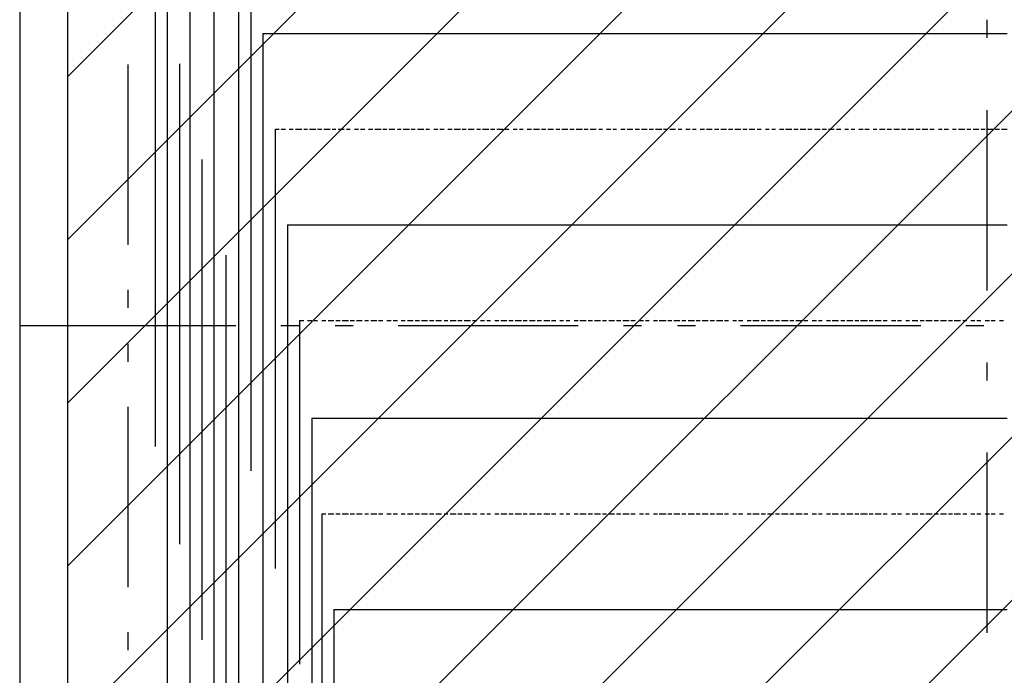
# Model space of a CAD drawing. Extents: x 997 to 109698, y 921 to 94021.
# Tile 326 of 656: x 6473 to 8522, y 46302 to 47665. Entities that reach past the tile are written whole.
import ezdxf

# ---------------------------------------------------------------- set-up
doc = ezdxf.new("R2010")
doc.units = 0
doc.header["$MEASUREMENT"] = 0
for name, color, linetype in [('12', 7, 'CONTINUOUS'), ('28', 7, 'CONTINUOUS'), ('40', 7, 'CONTINUOUS')]:
    doc.layers.add(name, color=color, linetype=linetype)

msp = doc.modelspace()

# ---------------------------------------------------------------- linework, layer by layer
at = {"layer": '12', "color": 5}
for p, q in [((6779.630503, 48635.563401), (6779.630503, 47636.563401)), ((6927.630503, 48039.563401), (6927.630503, 47539.563401)), ((6826.630503, 47937.563401), (6826.630503, 46938.563401)), ((6876.630503, 47738.563401), (6876.630503, 46739.563401)), ((6779.630503, 47636.563401), (6779.630503, 46637.563401)), ((6978.630503, 47636.563401), (6978.630503, 46836.563401)), ((6978.630503, 47636.563401), (6986.630503, 47636.563401)), ((6986.630503, 47636.563401), (6995.630503, 47636.563401)), ((6995.630503, 47636.563401), (7008.630503, 47636.563401)), ((7008.630503, 47636.563401), (7016.630503, 47636.563401)), ((7016.630503, 47636.563401), (7025.630503, 47636.563401)), ((7025.630503, 47636.563401), (7037.630503, 47636.563401)), ((7037.630503, 47636.563401), (7046.630503, 47636.563401)), ((7046.630503, 47636.563401), (7059.630503, 47636.563401)), ((7059.630503, 47636.563401), (7067.630503, 47636.563401)), ((7067.630503, 47636.563401), (7075.630503, 47636.563401)), ((7075.630503, 47636.563401), (7088.630503, 47636.563401)), ((7088.630503, 47636.563401), (7096.630503, 47636.563401)), ((7096.630503, 47636.563401), (7105.630503, 47636.563401)), ((7105.630503, 47636.563401), (7118.630503, 47636.563401)), ((7118.630503, 47636.563401), (7126.630503, 47636.563401)), ((7126.630503, 47636.563401), (7135.630503, 47636.563401)), ((7135.630503, 47636.563401), (7147.630503, 47636.563401)), ((7147.630503, 47636.563401), (7156.630503, 47636.563401)), ((7156.630503, 47636.563401), (7169.630503, 47636.563401)), ((7169.630503, 47636.563401), (7177.630503, 47636.563401)), ((7177.630503, 47636.563401), (7185.630503, 47636.563401)), ((7185.630503, 47636.563401), (7198.630503, 47636.563401)), ((7198.630503, 47636.563401), (7207.630503, 47636.563401)), ((7207.630503, 47636.563401), (7215.630503, 47636.563401)), ((7215.630503, 47636.563401), (7228.630503, 47636.563401)), ((7228.630503, 47636.563401), (7236.630503, 47636.563401)), ((7236.630503, 47636.563401), (7245.630503, 47636.563401)), ((7245.630503, 47636.563401), (7258.630503, 47636.563401)), ((7258.630503, 47636.563401), (7266.630503, 47636.563401)), ((7266.630503, 47636.563401), (7279.630503, 47636.563401)), ((7279.630503, 47636.563401), (7287.630503, 47636.563401)), ((7287.630503, 47636.563401), (7295.630503, 47636.563401)), ((7295.630503, 47636.563401), (7308.630503, 47636.563401)), ((7308.630503, 47636.563401), (7317.630503, 47636.563401)), ((7317.630503, 47636.563401), (7325.630503, 47636.563401)), ((7325.630503, 47636.563401), (7338.630503, 47636.563401)), ((7338.630503, 47636.563401), (7346.630503, 47636.563401)), ((7346.630503, 47636.563401), (7355.630503, 47636.563401)), ((7355.630503, 47636.563401), (7368.630503, 47636.563401)), ((7368.630503, 47636.563401), (7376.630503, 47636.563401)), ((7376.630503, 47636.563401), (7389.630503, 47636.563401)), ((7389.630503, 47636.563401), (7397.630503, 47636.563401)), ((7397.630503, 47636.563401), (7405.630503, 47636.563401)), ((7405.630503, 47636.563401), (7418.630503, 47636.563401)), ((7418.630503, 47636.563401), (7427.630503, 47636.563401)), ((7427.630503, 47636.563401), (7435.630503, 47636.563401)), ((7435.630503, 47636.563401), (7448.630503, 47636.563401)), ((7448.630503, 47636.563401), (7457.630503, 47636.563401)), ((7457.630503, 47636.563401), (7465.630503, 47636.563401)), ((7465.630503, 47636.563401), (7478.630503, 47636.563401)), ((7478.630503, 47636.563401), (7486.630503, 47636.563401)), ((7486.630503, 47636.563401), (7499.630503, 47636.563401)), ((7499.630503, 47636.563401), (7507.630503, 47636.563401)), ((7507.630503, 47636.563401), (7516.630503, 47636.563401)), ((7516.630503, 47636.563401), (7528.630503, 47636.563401)), ((7528.630503, 47636.563401), (7537.630503, 47636.563401)), ((7537.630503, 47636.563401), (7545.630503, 47636.563401)), ((7545.630503, 47636.563401), (7558.630503, 47636.563401)), ((7558.630503, 47636.563401), (7567.630503, 47636.563401)), ((7567.630503, 47636.563401), (7575.630503, 47636.563401)), ((7575.630503, 47636.563401), (7588.630503, 47636.563401)), ((7588.630503, 47636.563401), (7596.630503, 47636.563401)), ((7596.630503, 47636.563401), (7609.630503, 47636.563401)), ((7609.630503, 47636.563401), (7617.630503, 47636.563401)), ((7617.630503, 47636.563401), (7626.630503, 47636.563401)), ((7626.630503, 47636.563401), (7638.630503, 47636.563401)), ((7638.630503, 47636.563401), (7647.630503, 47636.563401)), ((7647.630503, 47636.563401), (7655.630503, 47636.563401)), ((7655.630503, 47636.563401), (7668.630503, 47636.563401)), ((7668.630503, 47636.563401), (7677.630503, 47636.563401)), ((7677.630503, 47636.563401), (7685.630503, 47636.563401)), ((7685.630503, 47636.563401), (7698.630503, 47636.563401)), ((7698.630503, 47636.563401), (7706.630503, 47636.563401)), ((7706.630503, 47636.563401), (7714.630503, 47636.563401)), ((7714.630503, 47636.563401), (7727.630503, 47636.563401)), ((7727.630503, 47636.563401), (7736.630503, 47636.563401)), ((7736.630503, 47636.563401), (7748.630503, 47636.563401)), ((7748.630503, 47636.563401), (7757.630503, 47636.563401)), ((7757.630503, 47636.563401), (7766.630503, 47636.563401)), ((7766.630503, 47636.563401), (7778.630503, 47636.563401)), ((7778.630503, 47636.563401), (7787.630503, 47636.563401)), ((7787.630503, 47636.563401), (7795.630503, 47636.563401)), ((7795.630503, 47636.563401), (7808.630503, 47636.563401)), ((7808.630503, 47636.563401), (7817.630503, 47636.563401)), ((7817.630503, 47636.563401), (7825.630503, 47636.563401)), ((7825.630503, 47636.563401), (7837.630503, 47636.563401)), ((7837.630503, 47636.563401), (7846.630503, 47636.563401)), ((7846.630503, 47636.563401), (7858.630503, 47636.563401)), ((7858.630503, 47636.563401), (7867.630503, 47636.563401)), ((7867.630503, 47636.563401), (7876.630503, 47636.563401)), ((7876.630503, 47636.563401), (7888.630503, 47636.563401)), ((7888.630503, 47636.563401), (7897.630503, 47636.563401)), ((7897.630503, 47636.563401), (7905.630503, 47636.563401)), ((7905.630503, 47636.563401), (7918.630503, 47636.563401)), ((7918.630503, 47636.563401), (7927.630503, 47636.563401)), ((7927.630503, 47636.563401), (7935.630503, 47636.563401)), ((7935.630503, 47636.563401), (7947.630503, 47636.563401)), ((7947.630503, 47636.563401), (7956.630503, 47636.563401)), ((7956.630503, 47636.563401), (7968.630503, 47636.563401)), ((7968.630503, 47636.563401), (7977.630503, 47636.563401)), ((7977.630503, 47636.563401), (7986.630503, 47636.563401)), ((7986.630503, 47636.563401), (7998.630503, 47636.563401)), ((7998.630503, 47636.563401), (8007.630503, 47636.563401)), ((8007.630503, 47636.563401), (8015.630503, 47636.563401)), ((8015.630503, 47636.563401), (8028.630503, 47636.563401)), ((8028.630503, 47636.563401), (8037.630503, 47636.563401)), ((8037.630503, 47636.563401), (8045.630503, 47636.563401)), ((8045.630503, 47636.563401), (8057.630503, 47636.563401)), ((8057.630503, 47636.563401), (8066.630503, 47636.563401)), ((8066.630503, 47636.563401), (8079.630503, 47636.563401)), ((8079.630503, 47636.563401), (8087.630503, 47636.563401)), ((8087.630503, 47636.563401), (8096.630503, 47636.563401)), ((8096.630503, 47636.563401), (8108.630503, 47636.563401)), ((8108.630503, 47636.563401), (8117.630503, 47636.563401)), ((8117.630503, 47636.563401), (8126.630503, 47636.563401)), ((8126.630503, 47636.563401), (8138.630503, 47636.563401)), ((8138.630503, 47636.563401), (8146.630503, 47636.563401)), ((8146.630503, 47636.563401), (8155.630503, 47636.563401)), ((8155.630503, 47636.563401), (8167.630503, 47636.563401)), ((8167.630503, 47636.563401), (8176.630503, 47636.563401)), ((8176.630503, 47636.563401), (8189.630503, 47636.563401)), ((8189.630503, 47636.563401), (8197.630503, 47636.563401)), ((8197.630503, 47636.563401), (8206.630503, 47636.563401)), ((8206.630503, 47636.563401), (8218.630503, 47636.563401)), ((8218.630503, 47636.563401), (8227.630503, 47636.563401)), ((8227.630503, 47636.563401), (8236.630503, 47636.563401)), ((8236.630503, 47636.563401), (8248.630503, 47636.563401)), ((8248.630503, 47636.563401), (8256.630503, 47636.563401)), ((8256.630503, 47636.563401), (8265.630503, 47636.563401)), ((8265.630503, 47636.563401), (8277.630503, 47636.563401)), ((8277.630503, 47636.563401), (8286.630503, 47636.563401)), ((8286.630503, 47636.563401), (8295.630503, 47636.563401)), ((8295.630503, 47636.563401), (8307.630503, 47636.563401)), ((8307.630503, 47636.563401), (8316.630503, 47636.563401)), ((8316.630503, 47636.563401), (8329.630503, 47636.563401)), ((8329.630503, 47636.563401), (8337.630503, 47636.563401)), ((8337.630503, 47636.563401), (8346.630503, 47636.563401)), ((8346.630503, 47636.563401), (8358.630503, 47636.563401)), ((8358.630503, 47636.563401), (8366.630503, 47636.563401)), ((8366.630503, 47636.563401), (8375.630503, 47636.563401)), ((8375.630503, 47636.563401), (8388.630503, 47636.563401)), ((8388.630503, 47636.563401), (8396.630503, 47636.563401)), ((8396.630503, 47636.563401), (8405.630503, 47636.563401)), ((8405.630503, 47636.563401), (8417.630503, 47636.563401)), ((8417.630503, 47636.563401), (8426.630503, 47636.563401)), ((8426.630503, 47636.563401), (8439.630503, 47636.563401)), ((8439.630503, 47636.563401), (8447.630503, 47636.563401)), ((8447.630503, 47636.563401), (8456.630503, 47636.563401)), ((8456.630503, 47636.563401), (8468.630503, 47636.563401)), ((8468.630503, 47636.563401), (8476.630503, 47636.563401)), ((8476.630503, 47636.563401), (8485.630503, 47636.563401)), ((8485.630503, 47636.563401), (8498.630503, 47636.563401)), ((8498.630503, 47636.563401), (8506.630503, 47636.563401)), ((8506.630503, 47636.563401), (8515.630503, 47636.563401)), ((8515.630503, 47636.563401), (8527.630503, 47636.563401)), ((6927.630503, 47539.563401), (6927.630503, 46536.563401)), ((7029.630503, 47238.563401), (7029.630503, 46637.563401)), ((7029.630503, 47238.563401), (7037.630503, 47238.563401)), ((7037.630503, 47238.563401), (7046.630503, 47238.563401)), ((7046.630503, 47238.563401), (7059.630503, 47238.563401)), ((7059.630503, 47238.563401), (7067.630503, 47238.563401)), ((7067.630503, 47238.563401), (7075.630503, 47238.563401)), ((7075.630503, 47238.563401), (7088.630503, 47238.563401)), ((7088.630503, 47238.563401), (7096.630503, 47238.563401)), ((7096.630503, 47238.563401), (7105.630503, 47238.563401)), ((7105.630503, 47238.563401), (7118.630503, 47238.563401)), ((7118.630503, 47238.563401), (7126.630503, 47238.563401)), ((7126.630503, 47238.563401), (7135.630503, 47238.563401)), ((7135.630503, 47238.563401), (7147.630503, 47238.563401)), ((7147.630503, 47238.563401), (7156.630503, 47238.563401)), ((7156.630503, 47238.563401), (7169.630503, 47238.563401)), ((7169.630503, 47238.563401), (7177.630503, 47238.563401)), ((7177.630503, 47238.563401), (7185.630503, 47238.563401)), ((7185.630503, 47238.563401), (7198.630503, 47238.563401)), ((7198.630503, 47238.563401), (7207.630503, 47238.563401)), ((7207.630503, 47238.563401), (7215.630503, 47238.563401)), ((7215.630503, 47238.563401), (7228.630503, 47238.563401)), ((7228.630503, 47238.563401), (7236.630503, 47238.563401)), ((7236.630503, 47238.563401), (7245.630503, 47238.563401)), ((7245.630503, 47238.563401), (7258.630503, 47238.563401)), ((7258.630503, 47238.563401), (7266.630503, 47238.563401)), ((7266.630503, 47238.563401), (7279.630503, 47238.563401)), ((7279.630503, 47238.563401), (7287.630503, 47238.563401)), ((7287.630503, 47238.563401), (7295.630503, 47238.563401)), ((7295.630503, 47238.563401), (7308.630503, 47238.563401)), ((7308.630503, 47238.563401), (7317.630503, 47238.563401)), ((7317.630503, 47238.563401), (7325.630503, 47238.563401)), ((7325.630503, 47238.563401), (7338.630503, 47238.563401)), ((7338.630503, 47238.563401), (7346.630503, 47238.563401)), ((7346.630503, 47238.563401), (7355.630503, 47238.563401)), ((7355.630503, 47238.563401), (7368.630503, 47238.563401)), ((7368.630503, 47238.563401), (7376.630503, 47238.563401)), ((7376.630503, 47238.563401), (7389.630503, 47238.563401)), ((7389.630503, 47238.563401), (7397.630503, 47238.563401)), ((7397.630503, 47238.563401), (7405.630503, 47238.563401)), ((7405.630503, 47238.563401), (7418.630503, 47238.563401)), ((7418.630503, 47238.563401), (7427.630503, 47238.563401)), ((7427.630503, 47238.563401), (7435.630503, 47238.563401)), ((7435.630503, 47238.563401), (7448.630503, 47238.563401)), ((7448.630503, 47238.563401), (7457.630503, 47238.563401)), ((7457.630503, 47238.563401), (7465.630503, 47238.563401)), ((7465.630503, 47238.563401), (7478.630503, 47238.563401)), ((7478.630503, 47238.563401), (7486.630503, 47238.563401)), ((7486.630503, 47238.563401), (7499.630503, 47238.563401)), ((7499.630503, 47238.563401), (7507.630503, 47238.563401)), ((7507.630503, 47238.563401), (7516.630503, 47238.563401)), ((7516.630503, 47238.563401), (7528.630503, 47238.563401)), ((7528.630503, 47238.563401), (7537.630503, 47238.563401)), ((7537.630503, 47238.563401), (7545.630503, 47238.563401)), ((7545.630503, 47238.563401), (7558.630503, 47238.563401)), ((7558.630503, 47238.563401), (7567.630503, 47238.563401)), ((7567.630503, 47238.563401), (7575.630503, 47238.563401)), ((7575.630503, 47238.563401), (7588.630503, 47238.563401)), ((7588.630503, 47238.563401), (7596.630503, 47238.563401)), ((7596.630503, 47238.563401), (7609.630503, 47238.563401)), ((7609.630503, 47238.563401), (7617.630503, 47238.563401)), ((7617.630503, 47238.563401), (7626.630503, 47238.563401)), ((7626.630503, 47238.563401), (7638.630503, 47238.563401)), ((7638.630503, 47238.563401), (7647.630503, 47238.563401)), ((7647.630503, 47238.563401), (7655.630503, 47238.563401)), ((7655.630503, 47238.563401), (7668.630503, 47238.563401)), ((7668.630503, 47238.563401), (7677.630503, 47238.563401)), ((7677.630503, 47238.563401), (7685.630503, 47238.563401)), ((7685.630503, 47238.563401), (7698.630503, 47238.563401)), ((7698.630503, 47238.563401), (7706.630503, 47238.563401)), ((7706.630503, 47238.563401), (7714.630503, 47238.563401)), ((7714.630503, 47238.563401), (7727.630503, 47238.563401)), ((7727.630503, 47238.563401), (7736.630503, 47238.563401)), ((7736.630503, 47238.563401), (7748.630503, 47238.563401)), ((7748.630503, 47238.563401), (7757.630503, 47238.563401)), ((7757.630503, 47238.563401), (7766.630503, 47238.563401)), ((7766.630503, 47238.563401), (7778.630503, 47238.563401)), ((7778.630503, 47238.563401), (7787.630503, 47238.563401)), ((7787.630503, 47238.563401), (7795.630503, 47238.563401)), ((7795.630503, 47238.563401), (7808.630503, 47238.563401)), ((7808.630503, 47238.563401), (7817.630503, 47238.563401)), ((7817.630503, 47238.563401), (7825.630503, 47238.563401)), ((7825.630503, 47238.563401), (7837.630503, 47238.563401)), ((7837.630503, 47238.563401), (7846.630503, 47238.563401)), ((7846.630503, 47238.563401), (7858.630503, 47238.563401)), ((7858.630503, 47238.563401), (7867.630503, 47238.563401)), ((7867.630503, 47238.563401), (7876.630503, 47238.563401)), ((7876.630503, 47238.563401), (7888.630503, 47238.563401)), ((7888.630503, 47238.563401), (7897.630503, 47238.563401)), ((7897.630503, 47238.563401), (7905.630503, 47238.563401)), ((7905.630503, 47238.563401), (7918.630503, 47238.563401)), ((7918.630503, 47238.563401), (7927.630503, 47238.563401)), ((7927.630503, 47238.563401), (7935.630503, 47238.563401)), ((7935.630503, 47238.563401), (7947.630503, 47238.563401)), ((7947.630503, 47238.563401), (7956.630503, 47238.563401)), ((7956.630503, 47238.563401), (7968.630503, 47238.563401)), ((7968.630503, 47238.563401), (7977.630503, 47238.563401)), ((7977.630503, 47238.563401), (7986.630503, 47238.563401)), ((7986.630503, 47238.563401), (7998.630503, 47238.563401)), ((7998.630503, 47238.563401), (8007.630503, 47238.563401)), ((8007.630503, 47238.563401), (8015.630503, 47238.563401)), ((8015.630503, 47238.563401), (8028.630503, 47238.563401)), ((8028.630503, 47238.563401), (8037.630503, 47238.563401)), ((8037.630503, 47238.563401), (8045.630503, 47238.563401)), ((8045.630503, 47238.563401), (8057.630503, 47238.563401)), ((8057.630503, 47238.563401), (8066.630503, 47238.563401)), ((8066.630503, 47238.563401), (8079.630503, 47238.563401)), ((8079.630503, 47238.563401), (8087.630503, 47238.563401)), ((8087.630503, 47238.563401), (8096.630503, 47238.563401)), ((8096.630503, 47238.563401), (8108.630503, 47238.563401)), ((8108.630503, 47238.563401), (8117.630503, 47238.563401)), ((8117.630503, 47238.563401), (8126.630503, 47238.563401)), ((8126.630503, 47238.563401), (8138.630503, 47238.563401)), ((8138.630503, 47238.563401), (8146.630503, 47238.563401)), ((8146.630503, 47238.563401), (8155.630503, 47238.563401)), ((8155.630503, 47238.563401), (8167.630503, 47238.563401)), ((8167.630503, 47238.563401), (8176.630503, 47238.563401)), ((8176.630503, 47238.563401), (8189.630503, 47238.563401)), ((8189.630503, 47238.563401), (8197.630503, 47238.563401)), ((8197.630503, 47238.563401), (8206.630503, 47238.563401)), ((8206.630503, 47238.563401), (8218.630503, 47238.563401)), ((8218.630503, 47238.563401), (8227.630503, 47238.563401)), ((8227.630503, 47238.563401), (8236.630503, 47238.563401)), ((8236.630503, 47238.563401), (8248.630503, 47238.563401)), ((8248.630503, 47238.563401), (8256.630503, 47238.563401)), ((8256.630503, 47238.563401), (8265.630503, 47238.563401)), ((8265.630503, 47238.563401), (8277.630503, 47238.563401)), ((8277.630503, 47238.563401), (8286.630503, 47238.563401)), ((8286.630503, 47238.563401), (8295.630503, 47238.563401)), ((8295.630503, 47238.563401), (8307.630503, 47238.563401)), ((8307.630503, 47238.563401), (8316.630503, 47238.563401)), ((8316.630503, 47238.563401), (8329.630503, 47238.563401)), ((8329.630503, 47238.563401), (8337.630503, 47238.563401)), ((8337.630503, 47238.563401), (8346.630503, 47238.563401)), ((8346.630503, 47238.563401), (8358.630503, 47238.563401)), ((8358.630503, 47238.563401), (8366.630503, 47238.563401)), ((8366.630503, 47238.563401), (8375.630503, 47238.563401)), ((8375.630503, 47238.563401), (8388.630503, 47238.563401)), ((8388.630503, 47238.563401), (8396.630503, 47238.563401)), ((8396.630503, 47238.563401), (8405.630503, 47238.563401)), ((8405.630503, 47238.563401), (8417.630503, 47238.563401)), ((8417.630503, 47238.563401), (8426.630503, 47238.563401)), ((8426.630503, 47238.563401), (8439.630503, 47238.563401)), ((8439.630503, 47238.563401), (8447.630503, 47238.563401)), ((8447.630503, 47238.563401), (8456.630503, 47238.563401)), ((8456.630503, 47238.563401), (8468.630503, 47238.563401)), ((8468.630503, 47238.563401), (8476.630503, 47238.563401)), ((8476.630503, 47238.563401), (8485.630503, 47238.563401)), ((8485.630503, 47238.563401), (8498.630503, 47238.563401)), ((8498.630503, 47238.563401), (8506.630503, 47238.563401)), ((8506.630503, 47238.563401), (8515.630503, 47238.563401)), ((8515.630503, 47238.563401), (8527.630503, 47238.563401)), ((6826.630503, 46938.563401), (6826.630503, 45939.563401)), ((6978.630503, 46836.563401), (6978.630503, 45837.563401)), ((7080.630503, 46836.563401), (7080.630503, 45939.563401)), ((7080.630503, 46836.563401), (7088.630503, 46836.563401)), ((7088.630503, 46836.563401), (7096.630503, 46836.563401)), ((7096.630503, 46836.563401), (7105.630503, 46836.563401)), ((7105.630503, 46836.563401), (7118.630503, 46836.563401)), ((7118.630503, 46836.563401), (7126.630503, 46836.563401)), ((7126.630503, 46836.563401), (7135.630503, 46836.563401)), ((7135.630503, 46836.563401), (7147.630503, 46836.563401)), ((7147.630503, 46836.563401), (7156.630503, 46836.563401)), ((7156.630503, 46836.563401), (7169.630503, 46836.563401)), ((7169.630503, 46836.563401), (7177.630503, 46836.563401)), ((7177.630503, 46836.563401), (7185.630503, 46836.563401)), ((7185.630503, 46836.563401), (7198.630503, 46836.563401)), ((7198.630503, 46836.563401), (7207.630503, 46836.563401)), ((7207.630503, 46836.563401), (7215.630503, 46836.563401)), ((7215.630503, 46836.563401), (7228.630503, 46836.563401)), ((7228.630503, 46836.563401), (7236.630503, 46836.563401)), ((7236.630503, 46836.563401), (7245.630503, 46836.563401)), ((7245.630503, 46836.563401), (7258.630503, 46836.563401)), ((7258.630503, 46836.563401), (7266.630503, 46836.563401)), ((7266.630503, 46836.563401), (7279.630503, 46836.563401)), ((7279.630503, 46836.563401), (7287.630503, 46836.563401)), ((7287.630503, 46836.563401), (7295.630503, 46836.563401)), ((7295.630503, 46836.563401), (7308.630503, 46836.563401)), ((7308.630503, 46836.563401), (7317.630503, 46836.563401)), ((7317.630503, 46836.563401), (7325.630503, 46836.563401)), ((7325.630503, 46836.563401), (7338.630503, 46836.563401)), ((7338.630503, 46836.563401), (7346.630503, 46836.563401)), ((7346.630503, 46836.563401), (7355.630503, 46836.563401)), ((7355.630503, 46836.563401), (7368.630503, 46836.563401)), ((7368.630503, 46836.563401), (7376.630503, 46836.563401)), ((7376.630503, 46836.563401), (7389.630503, 46836.563401)), ((7389.630503, 46836.563401), (7397.630503, 46836.563401)), ((7397.630503, 46836.563401), (7405.630503, 46836.563401)), ((7405.630503, 46836.563401), (7418.630503, 46836.563401)), ((7418.630503, 46836.563401), (7427.630503, 46836.563401)), ((7427.630503, 46836.563401), (7435.630503, 46836.563401)), ((7435.630503, 46836.563401), (7448.630503, 46836.563401)), ((7448.630503, 46836.563401), (7457.630503, 46836.563401)), ((7457.630503, 46836.563401), (7465.630503, 46836.563401)), ((7465.630503, 46836.563401), (7478.630503, 46836.563401)), ((7478.630503, 46836.563401), (7486.630503, 46836.563401)), ((7486.630503, 46836.563401), (7499.630503, 46836.563401)), ((7499.630503, 46836.563401), (7507.630503, 46836.563401)), ((7507.630503, 46836.563401), (7516.630503, 46836.563401)), ((7516.630503, 46836.563401), (7528.630503, 46836.563401)), ((7528.630503, 46836.563401), (7537.630503, 46836.563401)), ((7537.630503, 46836.563401), (7545.630503, 46836.563401)), ((7545.630503, 46836.563401), (7558.630503, 46836.563401)), ((7558.630503, 46836.563401), (7567.630503, 46836.563401)), ((7567.630503, 46836.563401), (7575.630503, 46836.563401)), ((7575.630503, 46836.563401), (7588.630503, 46836.563401)), ((7588.630503, 46836.563401), (7596.630503, 46836.563401)), ((7596.630503, 46836.563401), (7609.630503, 46836.563401)), ((7609.630503, 46836.563401), (7617.630503, 46836.563401)), ((7617.630503, 46836.563401), (7626.630503, 46836.563401)), ((7626.630503, 46836.563401), (7638.630503, 46836.563401)), ((7638.630503, 46836.563401), (7647.630503, 46836.563401)), ((7647.630503, 46836.563401), (7655.630503, 46836.563401)), ((7655.630503, 46836.563401), (7668.630503, 46836.563401)), ((7668.630503, 46836.563401), (7677.630503, 46836.563401)), ((7677.630503, 46836.563401), (7685.630503, 46836.563401)), ((7685.630503, 46836.563401), (7698.630503, 46836.563401)), ((7698.630503, 46836.563401), (7706.630503, 46836.563401)), ((7706.630503, 46836.563401), (7714.630503, 46836.563401)), ((7714.630503, 46836.563401), (7727.630503, 46836.563401)), ((7727.630503, 46836.563401), (7736.630503, 46836.563401)), ((7736.630503, 46836.563401), (7748.630503, 46836.563401)), ((7748.630503, 46836.563401), (7757.630503, 46836.563401)), ((7757.630503, 46836.563401), (7766.630503, 46836.563401)), ((7766.630503, 46836.563401), (7778.630503, 46836.563401)), ((7778.630503, 46836.563401), (7787.630503, 46836.563401)), ((7787.630503, 46836.563401), (7795.630503, 46836.563401)), ((7795.630503, 46836.563401), (7808.630503, 46836.563401)), ((7808.630503, 46836.563401), (7817.630503, 46836.563401)), ((7817.630503, 46836.563401), (7825.630503, 46836.563401)), ((7825.630503, 46836.563401), (7837.630503, 46836.563401)), ((7837.630503, 46836.563401), (7846.630503, 46836.563401)), ((7846.630503, 46836.563401), (7858.630503, 46836.563401)), ((7858.630503, 46836.563401), (7867.630503, 46836.563401)), ((7867.630503, 46836.563401), (7876.630503, 46836.563401)), ((7876.630503, 46836.563401), (7888.630503, 46836.563401)), ((7888.630503, 46836.563401), (7897.630503, 46836.563401)), ((7897.630503, 46836.563401), (7905.630503, 46836.563401)), ((7905.630503, 46836.563401), (7918.630503, 46836.563401)), ((7918.630503, 46836.563401), (7927.630503, 46836.563401)), ((7927.630503, 46836.563401), (7935.630503, 46836.563401)), ((7935.630503, 46836.563401), (7947.630503, 46836.563401)), ((7947.630503, 46836.563401), (7956.630503, 46836.563401)), ((7956.630503, 46836.563401), (7968.630503, 46836.563401)), ((7968.630503, 46836.563401), (7977.630503, 46836.563401)), ((7977.630503, 46836.563401), (7986.630503, 46836.563401)), ((7986.630503, 46836.563401), (7998.630503, 46836.563401)), ((7998.630503, 46836.563401), (8007.630503, 46836.563401)), ((8007.630503, 46836.563401), (8015.630503, 46836.563401)), ((8015.630503, 46836.563401), (8028.630503, 46836.563401)), ((8028.630503, 46836.563401), (8037.630503, 46836.563401)), ((8037.630503, 46836.563401), (8045.630503, 46836.563401)), ((8045.630503, 46836.563401), (8057.630503, 46836.563401)), ((8057.630503, 46836.563401), (8066.630503, 46836.563401)), ((8066.630503, 46836.563401), (8079.630503, 46836.563401)), ((8079.630503, 46836.563401), (8087.630503, 46836.563401)), ((8087.630503, 46836.563401), (8096.630503, 46836.563401)), ((8096.630503, 46836.563401), (8108.630503, 46836.563401)), ((8108.630503, 46836.563401), (8117.630503, 46836.563401)), ((8117.630503, 46836.563401), (8126.630503, 46836.563401)), ((8126.630503, 46836.563401), (8138.630503, 46836.563401)), ((8138.630503, 46836.563401), (8146.630503, 46836.563401)), ((8146.630503, 46836.563401), (8155.630503, 46836.563401)), ((8155.630503, 46836.563401), (8167.630503, 46836.563401)), ((8167.630503, 46836.563401), (8176.630503, 46836.563401)), ((8176.630503, 46836.563401), (8189.630503, 46836.563401)), ((8189.630503, 46836.563401), (8197.630503, 46836.563401)), ((8197.630503, 46836.563401), (8206.630503, 46836.563401)), ((8206.630503, 46836.563401), (8218.630503, 46836.563401)), ((8218.630503, 46836.563401), (8227.630503, 46836.563401)), ((8227.630503, 46836.563401), (8236.630503, 46836.563401)), ((8236.630503, 46836.563401), (8248.630503, 46836.563401)), ((8248.630503, 46836.563401), (8256.630503, 46836.563401)), ((8256.630503, 46836.563401), (8265.630503, 46836.563401)), ((8265.630503, 46836.563401), (8277.630503, 46836.563401)), ((8277.630503, 46836.563401), (8286.630503, 46836.563401)), ((8286.630503, 46836.563401), (8295.630503, 46836.563401)), ((8295.630503, 46836.563401), (8307.630503, 46836.563401)), ((8307.630503, 46836.563401), (8316.630503, 46836.563401)), ((8316.630503, 46836.563401), (8329.630503, 46836.563401)), ((8329.630503, 46836.563401), (8337.630503, 46836.563401)), ((8337.630503, 46836.563401), (8346.630503, 46836.563401)), ((8346.630503, 46836.563401), (8358.630503, 46836.563401)), ((8358.630503, 46836.563401), (8366.630503, 46836.563401)), ((8366.630503, 46836.563401), (8375.630503, 46836.563401)), ((8375.630503, 46836.563401), (8388.630503, 46836.563401)), ((8388.630503, 46836.563401), (8396.630503, 46836.563401)), ((8396.630503, 46836.563401), (8405.630503, 46836.563401)), ((8405.630503, 46836.563401), (8417.630503, 46836.563401)), ((8417.630503, 46836.563401), (8426.630503, 46836.563401)), ((8426.630503, 46836.563401), (8439.630503, 46836.563401)), ((8439.630503, 46836.563401), (8447.630503, 46836.563401)), ((8447.630503, 46836.563401), (8456.630503, 46836.563401)), ((8456.630503, 46836.563401), (8468.630503, 46836.563401)), ((8468.630503, 46836.563401), (8476.630503, 46836.563401)), ((8476.630503, 46836.563401), (8485.630503, 46836.563401)), ((8485.630503, 46836.563401), (8498.630503, 46836.563401)), ((8498.630503, 46836.563401), (8506.630503, 46836.563401)), ((8506.630503, 46836.563401), (8515.630503, 46836.563401)), ((8515.630503, 46836.563401), (8527.630503, 46836.563401)), ((6876.630503, 46739.563401), (6876.630503, 45740.563401)), ((6779.630503, 46637.563401), (6779.630503, 45638.563401)), ((7029.630503, 46637.563401), (7029.630503, 45638.563401)), ((6927.630503, 46536.563401), (6927.630503, 45537.563401)), ((7126.630503, 46438.563401), (7126.630503, 45736.563401)), ((7126.630503, 46438.563401), (7135.630503, 46438.563401)), ((7135.630503, 46438.563401), (7147.630503, 46438.563401)), ((7147.630503, 46438.563401), (7156.630503, 46438.563401)), ((7156.630503, 46438.563401), (7169.630503, 46438.563401)), ((7169.630503, 46438.563401), (7177.630503, 46438.563401)), ((7177.630503, 46438.563401), (7185.630503, 46438.563401)), ((7185.630503, 46438.563401), (7198.630503, 46438.563401)), ((7198.630503, 46438.563401), (7207.630503, 46438.563401)), ((7207.630503, 46438.563401), (7215.630503, 46438.563401)), ((7215.630503, 46438.563401), (7228.630503, 46438.563401)), ((7228.630503, 46438.563401), (7236.630503, 46438.563401)), ((7236.630503, 46438.563401), (7245.630503, 46438.563401)), ((7245.630503, 46438.563401), (7258.630503, 46438.563401)), ((7258.630503, 46438.563401), (7266.630503, 46438.563401)), ((7266.630503, 46438.563401), (7279.630503, 46438.563401)), ((7279.630503, 46438.563401), (7287.630503, 46438.563401)), ((7287.630503, 46438.563401), (7295.630503, 46438.563401)), ((7295.630503, 46438.563401), (7308.630503, 46438.563401)), ((7308.630503, 46438.563401), (7317.630503, 46438.563401)), ((7317.630503, 46438.563401), (7325.630503, 46438.563401)), ((7325.630503, 46438.563401), (7338.630503, 46438.563401)), ((7338.630503, 46438.563401), (7346.630503, 46438.563401)), ((7346.630503, 46438.563401), (7355.630503, 46438.563401)), ((7355.630503, 46438.563401), (7368.630503, 46438.563401)), ((7368.630503, 46438.563401), (7376.630503, 46438.563401)), ((7376.630503, 46438.563401), (7389.630503, 46438.563401)), ((7389.630503, 46438.563401), (7397.630503, 46438.563401)), ((7397.630503, 46438.563401), (7405.630503, 46438.563401)), ((7405.630503, 46438.563401), (7418.630503, 46438.563401)), ((7418.630503, 46438.563401), (7427.630503, 46438.563401)), ((7427.630503, 46438.563401), (7435.630503, 46438.563401)), ((7435.630503, 46438.563401), (7448.630503, 46438.563401)), ((7448.630503, 46438.563401), (7457.630503, 46438.563401)), ((7457.630503, 46438.563401), (7465.630503, 46438.563401)), ((7465.630503, 46438.563401), (7478.630503, 46438.563401)), ((7478.630503, 46438.563401), (7486.630503, 46438.563401)), ((7486.630503, 46438.563401), (7499.630503, 46438.563401)), ((7499.630503, 46438.563401), (7507.630503, 46438.563401)), ((7507.630503, 46438.563401), (7516.630503, 46438.563401)), ((7516.630503, 46438.563401), (7528.630503, 46438.563401)), ((7528.630503, 46438.563401), (7537.630503, 46438.563401)), ((7537.630503, 46438.563401), (7545.630503, 46438.563401)), ((7545.630503, 46438.563401), (7558.630503, 46438.563401)), ((7558.630503, 46438.563401), (7567.630503, 46438.563401)), ((7567.630503, 46438.563401), (7575.630503, 46438.563401)), ((7575.630503, 46438.563401), (7588.630503, 46438.563401)), ((7588.630503, 46438.563401), (7596.630503, 46438.563401)), ((7596.630503, 46438.563401), (7609.630503, 46438.563401)), ((7609.630503, 46438.563401), (7617.630503, 46438.563401)), ((7617.630503, 46438.563401), (7626.630503, 46438.563401)), ((7626.630503, 46438.563401), (7638.630503, 46438.563401)), ((7638.630503, 46438.563401), (7647.630503, 46438.563401)), ((7647.630503, 46438.563401), (7655.630503, 46438.563401)), ((7655.630503, 46438.563401), (7668.630503, 46438.563401)), ((7668.630503, 46438.563401), (7677.630503, 46438.563401)), ((7677.630503, 46438.563401), (7685.630503, 46438.563401)), ((7685.630503, 46438.563401), (7698.630503, 46438.563401)), ((7698.630503, 46438.563401), (7706.630503, 46438.563401)), ((7706.630503, 46438.563401), (7714.630503, 46438.563401)), ((7714.630503, 46438.563401), (7727.630503, 46438.563401)), ((7727.630503, 46438.563401), (7736.630503, 46438.563401)), ((7736.630503, 46438.563401), (7748.630503, 46438.563401)), ((7748.630503, 46438.563401), (7757.630503, 46438.563401)), ((7757.630503, 46438.563401), (7766.630503, 46438.563401)), ((7766.630503, 46438.563401), (7778.630503, 46438.563401)), ((7778.630503, 46438.563401), (7787.630503, 46438.563401)), ((7787.630503, 46438.563401), (7795.630503, 46438.563401)), ((7795.630503, 46438.563401), (7808.630503, 46438.563401)), ((7808.630503, 46438.563401), (7817.630503, 46438.563401)), ((7817.630503, 46438.563401), (7825.630503, 46438.563401)), ((7825.630503, 46438.563401), (7837.630503, 46438.563401)), ((7837.630503, 46438.563401), (7846.630503, 46438.563401)), ((7846.630503, 46438.563401), (7858.630503, 46438.563401)), ((7858.630503, 46438.563401), (7867.630503, 46438.563401)), ((7867.630503, 46438.563401), (7876.630503, 46438.563401)), ((7876.630503, 46438.563401), (7888.630503, 46438.563401)), ((7888.630503, 46438.563401), (7897.630503, 46438.563401)), ((7897.630503, 46438.563401), (7905.630503, 46438.563401)), ((7905.630503, 46438.563401), (7918.630503, 46438.563401)), ((7918.630503, 46438.563401), (7927.630503, 46438.563401)), ((7927.630503, 46438.563401), (7935.630503, 46438.563401)), ((7935.630503, 46438.563401), (7947.630503, 46438.563401)), ((7947.630503, 46438.563401), (7956.630503, 46438.563401)), ((7956.630503, 46438.563401), (7968.630503, 46438.563401)), ((7968.630503, 46438.563401), (7977.630503, 46438.563401)), ((7977.630503, 46438.563401), (7986.630503, 46438.563401)), ((7986.630503, 46438.563401), (7998.630503, 46438.563401)), ((7998.630503, 46438.563401), (8007.630503, 46438.563401)), ((8007.630503, 46438.563401), (8015.630503, 46438.563401)), ((8015.630503, 46438.563401), (8028.630503, 46438.563401)), ((8028.630503, 46438.563401), (8037.630503, 46438.563401)), ((8037.630503, 46438.563401), (8045.630503, 46438.563401)), ((8045.630503, 46438.563401), (8057.630503, 46438.563401)), ((8057.630503, 46438.563401), (8066.630503, 46438.563401)), ((8066.630503, 46438.563401), (8079.630503, 46438.563401)), ((8079.630503, 46438.563401), (8087.630503, 46438.563401)), ((8087.630503, 46438.563401), (8096.630503, 46438.563401)), ((8096.630503, 46438.563401), (8108.630503, 46438.563401)), ((8108.630503, 46438.563401), (8117.630503, 46438.563401)), ((8117.630503, 46438.563401), (8126.630503, 46438.563401)), ((8126.630503, 46438.563401), (8138.630503, 46438.563401)), ((8138.630503, 46438.563401), (8146.630503, 46438.563401)), ((8146.630503, 46438.563401), (8155.630503, 46438.563401)), ((8155.630503, 46438.563401), (8167.630503, 46438.563401)), ((8167.630503, 46438.563401), (8176.630503, 46438.563401)), ((8176.630503, 46438.563401), (8189.630503, 46438.563401)), ((8189.630503, 46438.563401), (8197.630503, 46438.563401)), ((8197.630503, 46438.563401), (8206.630503, 46438.563401)), ((8206.630503, 46438.563401), (8218.630503, 46438.563401)), ((8218.630503, 46438.563401), (8227.630503, 46438.563401)), ((8227.630503, 46438.563401), (8236.630503, 46438.563401)), ((8236.630503, 46438.563401), (8248.630503, 46438.563401)), ((8248.630503, 46438.563401), (8256.630503, 46438.563401)), ((8256.630503, 46438.563401), (8265.630503, 46438.563401)), ((8265.630503, 46438.563401), (8277.630503, 46438.563401)), ((8277.630503, 46438.563401), (8286.630503, 46438.563401)), ((8286.630503, 46438.563401), (8295.630503, 46438.563401)), ((8295.630503, 46438.563401), (8307.630503, 46438.563401)), ((8307.630503, 46438.563401), (8316.630503, 46438.563401)), ((8316.630503, 46438.563401), (8329.630503, 46438.563401)), ((8329.630503, 46438.563401), (8337.630503, 46438.563401)), ((8337.630503, 46438.563401), (8346.630503, 46438.563401)), ((8346.630503, 46438.563401), (8358.630503, 46438.563401)), ((8358.630503, 46438.563401), (8366.630503, 46438.563401)), ((8366.630503, 46438.563401), (8375.630503, 46438.563401)), ((8375.630503, 46438.563401), (8388.630503, 46438.563401)), ((8388.630503, 46438.563401), (8396.630503, 46438.563401)), ((8396.630503, 46438.563401), (8405.630503, 46438.563401)), ((8405.630503, 46438.563401), (8417.630503, 46438.563401)), ((8417.630503, 46438.563401), (8426.630503, 46438.563401)), ((8426.630503, 46438.563401), (8439.630503, 46438.563401)), ((8439.630503, 46438.563401), (8447.630503, 46438.563401)), ((8447.630503, 46438.563401), (8456.630503, 46438.563401)), ((8456.630503, 46438.563401), (8468.630503, 46438.563401)), ((8468.630503, 46438.563401), (8476.630503, 46438.563401)), ((8476.630503, 46438.563401), (8485.630503, 46438.563401)), ((8485.630503, 46438.563401), (8498.630503, 46438.563401)), ((8498.630503, 46438.563401), (8506.630503, 46438.563401)), ((8506.630503, 46438.563401), (8515.630503, 46438.563401)), ((8515.630503, 46438.563401), (8527.630503, 46438.563401))]:
    msp.add_line(p, q, dxfattribs=at)
at = {"layer": '12', "color": 1}
for p, q in [((6953.630503, 47840.563401), (6953.630503, 46726.563401)), ((6754.630503, 47776.563401), (6754.630503, 46777.563401)), ((6805.630503, 46574.563401), (6805.630503, 47573.563401)), ((7004.630503, 46523.563401), (7004.630503, 47437.563401)), ((7004.630503, 47437.563401), (7012.630503, 47437.563401)), ((7016.630503, 47437.563401), (7025.630503, 47437.563401)), ((7033.630503, 47437.563401), (7041.630503, 47437.563401)), ((7046.630503, 47437.563401), (7059.630503, 47437.563401)), ((7063.630503, 47437.563401), (7071.630503, 47437.563401)), ((7075.630503, 47437.563401), (7088.630503, 47437.563401)), ((7092.630503, 47437.563401), (7101.630503, 47437.563401)), ((7105.630503, 47437.563401), (7118.630503, 47437.563401)), ((7122.630503, 47437.563401), (7130.630503, 47437.563401)), ((7135.630503, 47437.563401), (7147.630503, 47437.563401)), ((7152.630503, 47437.563401), (7160.630503, 47437.563401)), ((7169.630503, 47437.563401), (7177.630503, 47437.563401)), ((7181.630503, 47437.563401), (7190.630503, 47437.563401)), ((7198.630503, 47437.563401), (7207.630503, 47437.563401)), ((7211.630503, 47437.563401), (7224.630503, 47437.563401)), ((7228.630503, 47437.563401), (7236.630503, 47437.563401)), ((7240.630503, 47437.563401), (7253.630503, 47437.563401)), ((7258.630503, 47437.563401), (7266.630503, 47437.563401)), ((7270.630503, 47437.563401), (7283.630503, 47437.563401)), ((7287.630503, 47437.563401), (7295.630503, 47437.563401)), ((7300.630503, 47437.563401), (7313.630503, 47437.563401)), ((7317.630503, 47437.563401), (7325.630503, 47437.563401)), ((7334.630503, 47437.563401), (7342.630503, 47437.563401)), ((7346.630503, 47437.563401), (7355.630503, 47437.563401)), ((7363.630503, 47437.563401), (7372.630503, 47437.563401)), ((7376.630503, 47437.563401), (7389.630503, 47437.563401)), ((7393.630503, 47437.563401), (7401.630503, 47437.563401)), ((7405.630503, 47437.563401), (7418.630503, 47437.563401)), ((7423.630503, 47437.563401), (7431.630503, 47437.563401)), ((7435.630503, 47437.563401), (7448.630503, 47437.563401)), ((7452.630503, 47437.563401), (7461.630503, 47437.563401)), ((7465.630503, 47437.563401), (7478.630503, 47437.563401)), ((7482.630503, 47437.563401), (7490.630503, 47437.563401)), ((7499.630503, 47437.563401), (7507.630503, 47437.563401)), ((7512.630503, 47437.563401), (7520.630503, 47437.563401)), ((7528.630503, 47437.563401), (7537.630503, 47437.563401)), ((7541.630503, 47437.563401), (7554.630503, 47437.563401)), ((7558.630503, 47437.563401), (7567.630503, 47437.563401)), ((7571.630503, 47437.563401), (7583.630503, 47437.563401)), ((7588.630503, 47437.563401), (7596.630503, 47437.563401)), ((7600.630503, 47437.563401), (7613.630503, 47437.563401)), ((7617.630503, 47437.563401), (7626.630503, 47437.563401)), ((7630.630503, 47437.563401), (7643.630503, 47437.563401)), ((7647.630503, 47437.563401), (7655.630503, 47437.563401)), ((7659.630503, 47437.563401), (7672.630503, 47437.563401)), ((7677.630503, 47437.563401), (7685.630503, 47437.563401)), ((7693.630503, 47437.563401), (7702.630503, 47437.563401)), ((7706.630503, 47437.563401), (7714.630503, 47437.563401)), ((7723.630503, 47437.563401), (7732.630503, 47437.563401)), ((7736.630503, 47437.563401), (7748.630503, 47437.563401)), ((7753.630503, 47437.563401), (7762.630503, 47437.563401)), ((7766.630503, 47437.563401), (7778.630503, 47437.563401)), ((7782.630503, 47437.563401), (7791.630503, 47437.563401)), ((7795.630503, 47437.563401), (7808.630503, 47437.563401)), ((7812.630503, 47437.563401), (7821.630503, 47437.563401)), ((7825.630503, 47437.563401), (7837.630503, 47437.563401)), ((7842.630503, 47437.563401), (7850.630503, 47437.563401)), ((7858.630503, 47437.563401), (7867.630503, 47437.563401)), ((7872.630503, 47437.563401), (7880.630503, 47437.563401)), ((7888.630503, 47437.563401), (7897.630503, 47437.563401)), ((7901.630503, 47437.563401), (7913.630503, 47437.563401)), ((7918.630503, 47437.563401), (7927.630503, 47437.563401)), ((7931.630503, 47437.563401), (7943.630503, 47437.563401)), ((7947.630503, 47437.563401), (7956.630503, 47437.563401)), ((7960.630503, 47437.563401), (7973.630503, 47437.563401)), ((7977.630503, 47437.563401), (7986.630503, 47437.563401)), ((7990.630503, 47437.563401), (8002.630503, 47437.563401)), ((8007.630503, 47437.563401), (8015.630503, 47437.563401)), ((8024.630503, 47437.563401), (8032.630503, 47437.563401)), ((8037.630503, 47437.563401), (8045.630503, 47437.563401)), ((8053.630503, 47437.563401), (8062.630503, 47437.563401)), ((8066.630503, 47437.563401), (8079.630503, 47437.563401)), ((8083.630503, 47437.563401), (8092.630503, 47437.563401)), ((8096.630503, 47437.563401), (8108.630503, 47437.563401)), ((8112.630503, 47437.563401), (8121.630503, 47437.563401)), ((8126.630503, 47437.563401), (8138.630503, 47437.563401)), ((8142.630503, 47437.563401), (8151.630503, 47437.563401)), ((8155.630503, 47437.563401), (8167.630503, 47437.563401)), ((8172.630503, 47437.563401), (8181.630503, 47437.563401)), ((8189.630503, 47437.563401), (8197.630503, 47437.563401)), ((8202.630503, 47437.563401), (8210.630503, 47437.563401)), ((8218.630503, 47437.563401), (8227.630503, 47437.563401)), ((8231.630503, 47437.563401), (8240.630503, 47437.563401)), ((8248.630503, 47437.563401), (8256.630503, 47437.563401)), ((8261.630503, 47437.563401), (8273.630503, 47437.563401)), ((8277.630503, 47437.563401), (8286.630503, 47437.563401)), ((8291.630503, 47437.563401), (8303.630503, 47437.563401)), ((8307.630503, 47437.563401), (8316.630503, 47437.563401)), ((8320.630503, 47437.563401), (8333.630503, 47437.563401)), ((8337.630503, 47437.563401), (8346.630503, 47437.563401)), ((8350.630503, 47437.563401), (8362.630503, 47437.563401)), ((8366.630503, 47437.563401), (8375.630503, 47437.563401)), ((8384.630503, 47437.563401), (8392.630503, 47437.563401)), ((8396.630503, 47437.563401), (8405.630503, 47437.563401)), ((8413.630503, 47437.563401), (8421.630503, 47437.563401)), ((8426.630503, 47437.563401), (8439.630503, 47437.563401)), ((8443.630503, 47437.563401), (8451.630503, 47437.563401)), ((8456.630503, 47437.563401), (8468.630503, 47437.563401)), ((8472.630503, 47437.563401), (8481.630503, 47437.563401)), ((8485.630503, 47437.563401), (8498.630503, 47437.563401)), ((8502.630503, 47437.563401), (8511.630503, 47437.563401)), ((8515.630503, 47437.563401), (8527.630503, 47437.563401)), ((6851.630503, 47374.563401), (6851.630503, 46375.563401)), ((6902.630503, 46176.563401), (6902.630503, 47175.563401)), ((7054.630503, 47039.563401), (7054.630503, 46324.563401)), ((7054.630503, 47039.563401), (7063.630503, 47039.563401)), ((7071.630503, 47039.563401), (7080.630503, 47039.563401)), ((7084.630503, 47039.563401), (7092.630503, 47039.563401)), ((7101.630503, 47039.563401), (7109.630503, 47039.563401)), ((7114.630503, 47039.563401), (7126.630503, 47039.563401)), ((7130.630503, 47039.563401), (7139.630503, 47039.563401)), ((7143.630503, 47039.563401), (7156.630503, 47039.563401)), ((7160.630503, 47039.563401), (7169.630503, 47039.563401)), ((7173.630503, 47039.563401), (7185.630503, 47039.563401)), ((7190.630503, 47039.563401), (7198.630503, 47039.563401)), ((7203.630503, 47039.563401), (7215.630503, 47039.563401)), ((7219.630503, 47039.563401), (7228.630503, 47039.563401)), ((7236.630503, 47039.563401), (7245.630503, 47039.563401)), ((7249.630503, 47039.563401), (7258.630503, 47039.563401)), ((7266.630503, 47039.563401), (7274.630503, 47039.563401)), ((7279.630503, 47039.563401), (7291.630503, 47039.563401)), ((7295.630503, 47039.563401), (7304.630503, 47039.563401)), ((7308.630503, 47039.563401), (7321.630503, 47039.563401)), ((7325.630503, 47039.563401), (7334.630503, 47039.563401)), ((7338.630503, 47039.563401), (7350.630503, 47039.563401)), ((7355.630503, 47039.563401), (7363.630503, 47039.563401)), ((7368.630503, 47039.563401), (7380.630503, 47039.563401)), ((7384.630503, 47039.563401), (7393.630503, 47039.563401)), ((7397.630503, 47039.563401), (7410.630503, 47039.563401)), ((7414.630503, 47039.563401), (7423.630503, 47039.563401)), ((7431.630503, 47039.563401), (7439.630503, 47039.563401)), ((7444.630503, 47039.563401), (7452.630503, 47039.563401)), ((7461.630503, 47039.563401), (7469.630503, 47039.563401)), ((7473.630503, 47039.563401), (7486.630503, 47039.563401)), ((7490.630503, 47039.563401), (7499.630503, 47039.563401)), ((7503.630503, 47039.563401), (7516.630503, 47039.563401)), ((7520.630503, 47039.563401), (7528.630503, 47039.563401)), ((7533.630503, 47039.563401), (7545.630503, 47039.563401)), ((7549.630503, 47039.563401), (7558.630503, 47039.563401)), ((7563.630503, 47039.563401), (7575.630503, 47039.563401)), ((7579.630503, 47039.563401), (7588.630503, 47039.563401)), ((7596.630503, 47039.563401), (7604.630503, 47039.563401)), ((7609.630503, 47039.563401), (7617.630503, 47039.563401)), ((7626.630503, 47039.563401), (7634.630503, 47039.563401)), ((7638.630503, 47039.563401), (7651.630503, 47039.563401)), ((7655.630503, 47039.563401), (7664.630503, 47039.563401)), ((7668.630503, 47039.563401), (7681.630503, 47039.563401)), ((7685.630503, 47039.563401), (7693.630503, 47039.563401)), ((7698.630503, 47039.563401), (7710.630503, 47039.563401)), ((7714.630503, 47039.563401), (7723.630503, 47039.563401)), ((7727.630503, 47039.563401), (7740.630503, 47039.563401)), ((7744.630503, 47039.563401), (7753.630503, 47039.563401)), ((7762.630503, 47039.563401), (7770.630503, 47039.563401)), ((7774.630503, 47039.563401), (7782.630503, 47039.563401)), ((7791.630503, 47039.563401), (7799.630503, 47039.563401)), ((7803.630503, 47039.563401), (7817.630503, 47039.563401)), ((7821.630503, 47039.563401), (7829.630503, 47039.563401)), ((7833.630503, 47039.563401), (7846.630503, 47039.563401)), ((7850.630503, 47039.563401), (7858.630503, 47039.563401)), ((7863.630503, 47039.563401), (7876.630503, 47039.563401)), ((7880.630503, 47039.563401), (7888.630503, 47039.563401)), ((7892.630503, 47039.563401), (7905.630503, 47039.563401)), ((7909.630503, 47039.563401), (7918.630503, 47039.563401)), ((7922.630503, 47039.563401), (7935.630503, 47039.563401)), ((7939.630503, 47039.563401), (7947.630503, 47039.563401)), ((7956.630503, 47039.563401), (7964.630503, 47039.563401)), ((7968.630503, 47039.563401), (7977.630503, 47039.563401)), ((7986.630503, 47039.563401), (7994.630503, 47039.563401)), ((7998.630503, 47039.563401), (8011.630503, 47039.563401)), ((8015.630503, 47039.563401), (8024.630503, 47039.563401)), ((8028.630503, 47039.563401), (8041.630503, 47039.563401)), ((8045.630503, 47039.563401), (8053.630503, 47039.563401)), ((8057.630503, 47039.563401), (8071.630503, 47039.563401)), ((8075.630503, 47039.563401), (8083.630503, 47039.563401)), ((8087.630503, 47039.563401), (8100.630503, 47039.563401)), ((8104.630503, 47039.563401), (8112.630503, 47039.563401)), ((8121.630503, 47039.563401), (8130.630503, 47039.563401)), ((8134.630503, 47039.563401), (8142.630503, 47039.563401)), ((8151.630503, 47039.563401), (8159.630503, 47039.563401)), ((8163.630503, 47039.563401), (8176.630503, 47039.563401)), ((8181.630503, 47039.563401), (8189.630503, 47039.563401)), ((8193.630503, 47039.563401), (8206.630503, 47039.563401)), ((8210.630503, 47039.563401), (8218.630503, 47039.563401)), ((8222.630503, 47039.563401), (8236.630503, 47039.563401)), ((8240.630503, 47039.563401), (8248.630503, 47039.563401)), ((8252.630503, 47039.563401), (8265.630503, 47039.563401)), ((8269.630503, 47039.563401), (8277.630503, 47039.563401)), ((8286.630503, 47039.563401), (8295.630503, 47039.563401)), ((8299.630503, 47039.563401), (8307.630503, 47039.563401)), ((8316.630503, 47039.563401), (8324.630503, 47039.563401)), ((8329.630503, 47039.563401), (8341.630503, 47039.563401)), ((8346.630503, 47039.563401), (8354.630503, 47039.563401)), ((8358.630503, 47039.563401), (8371.630503, 47039.563401)), ((8375.630503, 47039.563401), (8384.630503, 47039.563401)), ((8388.630503, 47039.563401), (8401.630503, 47039.563401)), ((8405.630503, 47039.563401), (8413.630503, 47039.563401)), ((8417.630503, 47039.563401), (8430.630503, 47039.563401)), ((8435.630503, 47039.563401), (8443.630503, 47039.563401)), ((8451.630503, 47039.563401), (8460.630503, 47039.563401)), ((8464.630503, 47039.563401), (8472.630503, 47039.563401)), ((8481.630503, 47039.563401), (8490.630503, 47039.563401)), ((8494.630503, 47039.563401), (8502.630503, 47039.563401)), ((8511.630503, 47039.563401), (8519.630503, 47039.563401)), ((7101.630503, 46637.563401), (7101.630503, 46125.563401)), ((7101.630503, 46637.563401), (7109.630503, 46637.563401)), ((7114.630503, 46637.563401), (7126.630503, 46637.563401)), ((7130.630503, 46637.563401), (7139.630503, 46637.563401)), ((7143.630503, 46637.563401), (7156.630503, 46637.563401)), ((7160.630503, 46637.563401), (7169.630503, 46637.563401)), ((7173.630503, 46637.563401), (7185.630503, 46637.563401)), ((7190.630503, 46637.563401), (7198.630503, 46637.563401)), ((7203.630503, 46637.563401), (7215.630503, 46637.563401)), ((7219.630503, 46637.563401), (7228.630503, 46637.563401)), ((7236.630503, 46637.563401), (7245.630503, 46637.563401)), ((7249.630503, 46637.563401), (7258.630503, 46637.563401)), ((7266.630503, 46637.563401), (7274.630503, 46637.563401)), ((7279.630503, 46637.563401), (7291.630503, 46637.563401)), ((7295.630503, 46637.563401), (7304.630503, 46637.563401)), ((7308.630503, 46637.563401), (7321.630503, 46637.563401)), ((7325.630503, 46637.563401), (7334.630503, 46637.563401)), ((7338.630503, 46637.563401), (7350.630503, 46637.563401)), ((7355.630503, 46637.563401), (7363.630503, 46637.563401)), ((7368.630503, 46637.563401), (7380.630503, 46637.563401)), ((7384.630503, 46637.563401), (7393.630503, 46637.563401)), ((7397.630503, 46637.563401), (7410.630503, 46637.563401)), ((7414.630503, 46637.563401), (7423.630503, 46637.563401)), ((7431.630503, 46637.563401), (7439.630503, 46637.563401)), ((7444.630503, 46637.563401), (7452.630503, 46637.563401)), ((7461.630503, 46637.563401), (7469.630503, 46637.563401)), ((7473.630503, 46637.563401), (7486.630503, 46637.563401)), ((7490.630503, 46637.563401), (7499.630503, 46637.563401)), ((7503.630503, 46637.563401), (7516.630503, 46637.563401)), ((7520.630503, 46637.563401), (7528.630503, 46637.563401)), ((7533.630503, 46637.563401), (7545.630503, 46637.563401)), ((7549.630503, 46637.563401), (7558.630503, 46637.563401)), ((7563.630503, 46637.563401), (7575.630503, 46637.563401)), ((7579.630503, 46637.563401), (7588.630503, 46637.563401)), ((7596.630503, 46637.563401), (7604.630503, 46637.563401)), ((7609.630503, 46637.563401), (7617.630503, 46637.563401)), ((7626.630503, 46637.563401), (7634.630503, 46637.563401)), ((7638.630503, 46637.563401), (7651.630503, 46637.563401)), ((7655.630503, 46637.563401), (7664.630503, 46637.563401)), ((7668.630503, 46637.563401), (7681.630503, 46637.563401)), ((7685.630503, 46637.563401), (7693.630503, 46637.563401)), ((7698.630503, 46637.563401), (7710.630503, 46637.563401)), ((7714.630503, 46637.563401), (7723.630503, 46637.563401)), ((7727.630503, 46637.563401), (7740.630503, 46637.563401)), ((7744.630503, 46637.563401), (7753.630503, 46637.563401)), ((7762.630503, 46637.563401), (7770.630503, 46637.563401)), ((7774.630503, 46637.563401), (7782.630503, 46637.563401)), ((7791.630503, 46637.563401), (7799.630503, 46637.563401)), ((7803.630503, 46637.563401), (7817.630503, 46637.563401)), ((7821.630503, 46637.563401), (7829.630503, 46637.563401)), ((7833.630503, 46637.563401), (7846.630503, 46637.563401)), ((7850.630503, 46637.563401), (7858.630503, 46637.563401)), ((7863.630503, 46637.563401), (7876.630503, 46637.563401)), ((7880.630503, 46637.563401), (7888.630503, 46637.563401)), ((7892.630503, 46637.563401), (7905.630503, 46637.563401)), ((7909.630503, 46637.563401), (7918.630503, 46637.563401)), ((7922.630503, 46637.563401), (7935.630503, 46637.563401)), ((7939.630503, 46637.563401), (7947.630503, 46637.563401)), ((7956.630503, 46637.563401), (7964.630503, 46637.563401)), ((7968.630503, 46637.563401), (7977.630503, 46637.563401)), ((7986.630503, 46637.563401), (7994.630503, 46637.563401)), ((7998.630503, 46637.563401), (8011.630503, 46637.563401)), ((8015.630503, 46637.563401), (8024.630503, 46637.563401)), ((8028.630503, 46637.563401), (8041.630503, 46637.563401)), ((8045.630503, 46637.563401), (8053.630503, 46637.563401)), ((8057.630503, 46637.563401), (8071.630503, 46637.563401)), ((8075.630503, 46637.563401), (8083.630503, 46637.563401)), ((8087.630503, 46637.563401), (8100.630503, 46637.563401)), ((8104.630503, 46637.563401), (8112.630503, 46637.563401)), ((8121.630503, 46637.563401), (8130.630503, 46637.563401)), ((8134.630503, 46637.563401), (8142.630503, 46637.563401)), ((8151.630503, 46637.563401), (8159.630503, 46637.563401)), ((8163.630503, 46637.563401), (8176.630503, 46637.563401)), ((8181.630503, 46637.563401), (8189.630503, 46637.563401)), ((8193.630503, 46637.563401), (8206.630503, 46637.563401)), ((8210.630503, 46637.563401), (8218.630503, 46637.563401)), ((8222.630503, 46637.563401), (8236.630503, 46637.563401)), ((8240.630503, 46637.563401), (8248.630503, 46637.563401)), ((8252.630503, 46637.563401), (8265.630503, 46637.563401)), ((8269.630503, 46637.563401), (8277.630503, 46637.563401)), ((8286.630503, 46637.563401), (8295.630503, 46637.563401)), ((8299.630503, 46637.563401), (8307.630503, 46637.563401)), ((8316.630503, 46637.563401), (8324.630503, 46637.563401)), ((8329.630503, 46637.563401), (8341.630503, 46637.563401)), ((8346.630503, 46637.563401), (8354.630503, 46637.563401)), ((8358.630503, 46637.563401), (8371.630503, 46637.563401)), ((8375.630503, 46637.563401), (8384.630503, 46637.563401)), ((8388.630503, 46637.563401), (8401.630503, 46637.563401)), ((8405.630503, 46637.563401), (8413.630503, 46637.563401)), ((8417.630503, 46637.563401), (8430.630503, 46637.563401)), ((8435.630503, 46637.563401), (8443.630503, 46637.563401)), ((8451.630503, 46637.563401), (8460.630503, 46637.563401)), ((8464.630503, 46637.563401), (8472.630503, 46637.563401)), ((8481.630503, 46637.563401), (8490.630503, 46637.563401)), ((8494.630503, 46637.563401), (8502.630503, 46637.563401)), ((8511.630503, 46637.563401), (8519.630503, 46637.563401))]:
    msp.add_line(p, q, dxfattribs=at)
at = {"layer": '28', "color": 2}
for p, q in [((17711.231334, 58685.955237), (6572.636205, 47547.360109)), ((18050.642589, 58685.955237), (6572.636205, 47207.948854)), ((18390.053844, 58685.955237), (6572.636205, 46868.537599)), ((18729.465099, 58685.955237), (6572.636205, 46529.126344)), ((19068.876354, 58685.955237), (6572.636205, 46189.715089)), ((19408.287609, 58685.955237), (6572.636205, 45850.303834)), ((19747.698864, 58685.955237), (6572.636205, 45510.892579)), ((20087.110119, 58685.955237), (6572.636205, 45171.481324)), ((20426.521374, 58685.955237), (6861.224411, 45120.658275)), ((7200.635666, 45120.658275), (20765.932629, 58685.955237))]:
    msp.add_line(p, q, dxfattribs=at)
at = {"layer": '28', "color": 4, "linetype": 'Continuous'}
for p, q in [((8485.630503, 47627.313401), (8485.630503, 47664.813401)), ((8485.630503, 46914.813401), (8485.630503, 46952.313401))]:
    msp.add_line(p, q, dxfattribs=at)
at = {"layer": '28', "color": 4}
for p, q in [((8485.630503, 47102.313401), (8485.630503, 47477.313401)), ((8485.630503, 46389.813401), (8485.630503, 46764.813401))]:
    msp.add_line(p, q, dxfattribs=at)
at = {"layer": '40', "color": 8, "linetype": 'Continuous'}
for p, q in [((6472.636205, 48360.954237), (6472.636205, 35120.953237)), ((6572.636205, 35120.953237), (6572.636205, 48360.954237)), ((6697.636205, 47572.204238), (6697.636205, 47197.204238)), ((6697.636205, 47103.454238), (6697.636205, 47065.954238)), ((6922.636205, 47028.454237), (6472.636205, 47028.454237)), ((7053.886205, 47028.454237), (7016.386205, 47028.454237)), ((7166.386205, 47028.454237), (7128.886205, 47028.454237)), ((7635.136205, 47028.454237), (7260.136205, 47028.454237)), ((7766.386205, 47028.454237), (7728.886205, 47028.454237)), ((7878.886205, 47028.454237), (7841.386205, 47028.454237)), ((8347.636205, 47028.454237), (7972.636205, 47028.454237)), ((8478.886205, 47028.454237), (8441.386205, 47028.454237)), ((6697.636205, 46990.954238), (6697.636205, 46953.454238)), ((6697.636205, 46859.704238), (6697.636205, 46484.704238)), ((6697.636205, 46390.954238), (6697.636205, 46353.454238))]:
    msp.add_line(p, q, dxfattribs=at)

doc.saveas('drawing.dxf')
